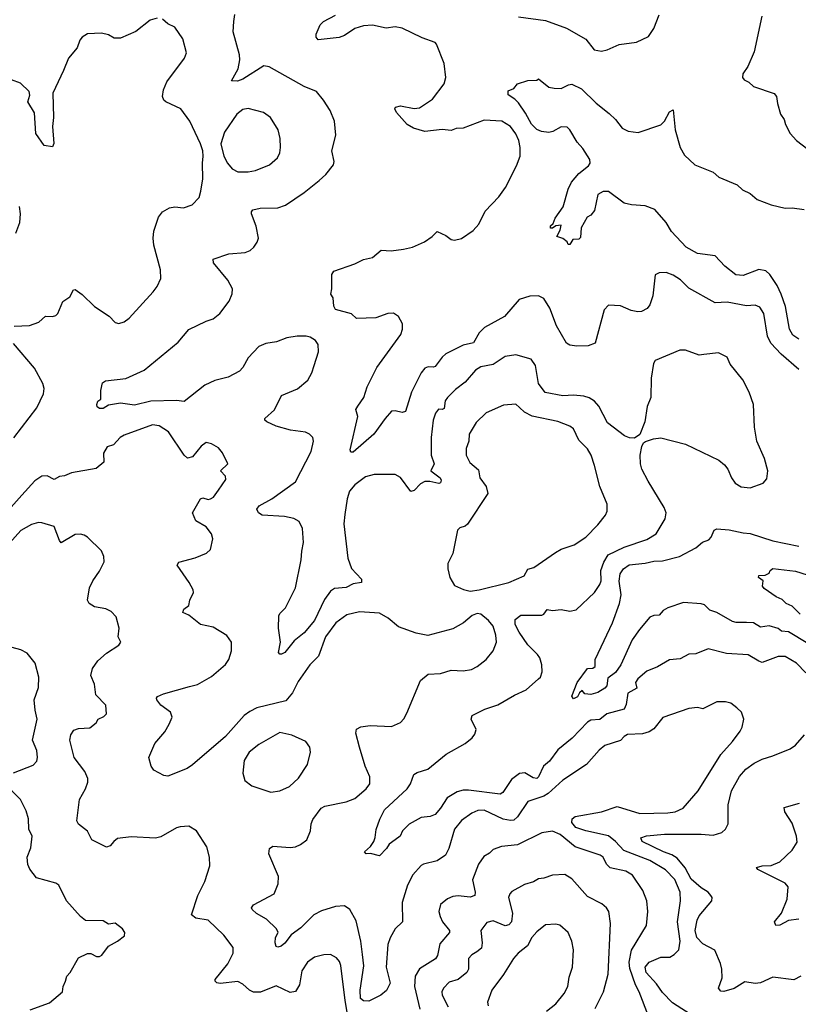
# Model space of a CAD drawing. Extents: x 2056909 to 2160450, y 827444 to 1016825.
# Tile 382 of 501: x 2078228 to 2082681, y 987323 to 992955. Entities that reach past the tile are written whole.
import ezdxf

# ---------------------------------------------------------------- set-up
doc = ezdxf.new("R2010")
doc.units = 0

msp = doc.modelspace()

# ---------------------------------------------------------------- linework, layer by layer
at = {"layer": '0CON10XD'}
for points in [[(2079015, 992964.2), (2078975, 992952.5), (2078892.1, 992887.9), (2078805, 992850), (2078768.8, 992848.8), (2078735, 992868), (2078695, 992878.8), (2078615, 992874), (2078585, 992856), (2078571.1, 992838.9), (2078555.8, 992795), (2078507.1, 992735), (2078477.8, 992665), (2078416.7, 992535), (2078421.4, 992395), (2078415.8, 992345), (2078423.8, 992246.2), (2078415, 992227.5), (2078367.5, 992235), (2078320.8, 992305), (2078312.3, 992422.3), (2078273.8, 992485), (2078285.7, 992524.3), (2078282.9, 992545), (2078231.7, 992591.7), (2078182.1, 992612.1)], [(2078197, 991203), (2078284.1, 991205.9), (2078336.7, 991225), (2078375, 991260), (2078415, 991257.5), (2078435, 991263.8), (2078445.5, 991274.5), (2078475, 991342.5), (2078515, 991370), (2078535, 991410), (2078545, 991411.2), (2078585, 991384), (2078655, 991314), (2078738.8, 991258.8), (2078773.9, 991223.9), (2078795, 991217.5), (2078825, 991227.5), (2078855, 991247.5), (2078991.7, 991398.3), (2079015, 991430), (2079035.7, 991474.3), (2079034.2, 991525), (2078994.3, 991665), (2078990.6, 991705), (2078994.4, 991745), (2079021.4, 991825), (2079045, 991856), (2079085, 991880), (2079115, 991884), (2079165, 991878.8), (2079215, 991896.7), (2079255, 991937.5), (2079264, 991975), (2079275.7, 992045), (2079272.9, 992135), (2079277.5, 992175), (2079275.9, 992205.9), (2079262, 992245), (2079200.8, 992375), (2079150, 992445), (2079064.6, 992484.6), (2079052.5, 992495), (2079044.2, 992515), (2079051.4, 992555), (2079070.3, 992599.7), (2079170, 992735), (2079181.4, 992765), (2079161.4, 992845), (2079115, 992913.3), (2079075, 992931.2), (2079045, 992958)], [(2078719.3, 990889.3), (2078835, 990902.2), (2078939.1, 990950.9), (2079135, 991110), (2079195, 991184), (2079295, 991231.5), (2079335, 991243.8), (2079372.2, 991275), (2079425.7, 991345), (2079442.7, 991387.3), (2079444.2, 991415), (2079418, 991465), (2079336, 991565), (2079334, 991585), (2079425, 991615.6), (2079516.8, 991623.2), (2079545.5, 991634.5), (2079566.2, 991655), (2079587, 991683), (2079593.8, 991705), (2079580, 991775), (2079552.9, 991845), (2079553.1, 991856.9), (2079562.2, 991867.8), (2079602.5, 991877.5), (2079705, 991878.9), (2079748.8, 991895), (2079855, 991967.1), (2079940.8, 992035), (2079979.7, 992070.3), (2080022, 992125), (2080026.2, 992145), (2080012.5, 992205), (2080036.7, 992295), (2080028, 992375), (2080003.8, 992435), (2079965.8, 992495.8), (2079925, 992544), (2079855, 992573.1), (2079655, 992686), (2079625, 992692), (2079505, 992614.5), (2079473, 992603), (2079440, 992605), (2079476.7, 992675), (2079486.4, 992725), (2079485.5, 992755), (2079448.6, 992885), (2079452, 992945), (2079458, 992985)], [(2082684.2, 990954.2), (2082582.8, 991042.8), (2082523.1, 991105), (2082504.4, 991145), (2082483.1, 991275), (2082461.7, 991311.7), (2082435, 991322.9), (2082385, 991319.4), (2082275, 991340), (2082205, 991336), (2082055, 991420), (2082006.8, 991466.8), (2081965, 991493.3), (2081925, 991510), (2081885, 991507.5), (2081862.5, 991495), (2081850, 991375), (2081832, 991325), (2081817, 991303), (2081784.1, 991285.9), (2081764.2, 991284.2), (2081725, 991292.5), (2081665, 991318.8), (2081595, 991323.3), (2081570, 991295), (2081518.8, 991105), (2081480.1, 991089.9), (2081415, 991087.1), (2081374.1, 991094.1), (2081354.6, 991105), (2081298.7, 991205), (2081259.2, 991305), (2081225, 991361.4), (2081195, 991375.4), (2081146.4, 991373.6), (2081085, 991355.3), (2081001.6, 991258.4), (2080886.2, 991193.8), (2080856.2, 991163.8), (2080822.6, 991107.4), (2080765, 991093.5), (2080665.9, 991044.1), (2080645, 991025.7), (2080605, 990972.2), (2080595, 990967.5), (2080565, 990970.5), (2080545, 990961.9), (2080523.5, 990935), (2080468.1, 990825), (2080434, 990715), (2080415, 990707.5), (2080375, 990717.5), (2080355, 990715.7), (2080317.5, 990675), (2080252.5, 990585), (2080135, 990482.5), (2080121.2, 990481.2), (2080118, 990495), (2080161.2, 990685), (2080150, 990725), (2080162, 990745), (2080197.1, 990795), (2080215.5, 990855), (2080271.5, 990965), (2080407.3, 991155), (2080418.2, 991185), (2080417.5, 991215), (2080395, 991257.7), (2080365, 991275.7), (2080333.8, 991275), (2080265, 991250.3), (2080155, 991246.2), (2080125, 991273.6), (2080035, 991296.9), (2080025, 991316.2), (2080020.3, 991365), (2080006.7, 991385), (2080013.7, 991415), (2080012.5, 991497.5), (2080025, 991516.9), (2080145, 991559.2), (2080195, 991584), (2080245.6, 991594.4), (2080295, 991636.2), (2080352.3, 991632.3), (2080422.3, 991642.3), (2080473.9, 991653.9), (2080543.3, 991685), (2080586.7, 991715), (2080615, 991743.8), (2080665, 991720.8), (2080695, 991698.1), (2080715, 991694.4), (2080755.5, 991704.5), (2080821.3, 991748.7), (2080854, 991785), (2080889.3, 991860.7), (2080967.7, 991942.3), (2081005.6, 991995), (2081070.3, 992119.7), (2081090, 992175), (2081090, 992225), (2081082.5, 992265), (2081065, 992303.3), (2081035, 992343.8), (2080985, 992375.7), (2080885, 992380.9), (2080764.2, 992334.2), (2080725, 992332), (2080695, 992321.4), (2080645, 992327.3), (2080545, 992315.5), (2080481.2, 992335), (2080445, 992356), (2080383.3, 992425), (2080373.3, 992445), (2080377.5, 992455), (2080405, 992462), (2080485, 992446.7), (2080515, 992451.9), (2080589.7, 992500.3), (2080655, 992587.5), (2080664.3, 992625), (2080655.7, 992705), (2080612, 992815), (2080603.3, 992825), (2080530.6, 992850.6), (2080415, 992907.1), (2080375, 992913.6), (2080323, 992907), (2080245, 992923.5), (2080195, 992919.6), (2080145, 992904.5), (2080085.3, 992864.7), (2080055.9, 992854.1), (2079935, 992840), (2079923.3, 992855), (2079923, 992873), (2079946.2, 992925), (2079965.6, 992944.4), (2080035, 992981.4)], [(2081080.8, 992970.8), (2081235, 992950), (2081355, 992907.3), (2081465, 992844.4), (2081513.6, 992783.6), (2081555, 992775.6), (2081587.4, 992782.6), (2081655.9, 992814.1), (2081755, 992826.2), (2081825, 992860), (2081854.2, 992905.8), (2081885, 992983.3)], [(2082472.5, 992975), (2082428.9, 992771.1), (2082392.9, 992687.1), (2082363.3, 992645), (2082362.5, 992625), (2082370.7, 992610.7), (2082398.3, 992598.3), (2082425, 992572.5), (2082543.9, 992533.9), (2082556.2, 992515), (2082561.2, 992475), (2082580, 992415), (2082600, 992385), (2082607.5, 992355), (2082634.2, 992304.2), (2082670, 992265), (2082735, 992214)], [(2082685, 991127.3), (2082650.3, 991150.3), (2082630.6, 991185), (2082608.7, 991315), (2082582.4, 991385), (2082559.6, 991435), (2082517.7, 991497.7), (2082495, 991518.4), (2082455, 991526.2), (2082365, 991492.1), (2082324.3, 991495), (2082260.5, 991545), (2082205.2, 991605.2), (2082105, 991618.8), (2082038.8, 991655), (2081955, 991743.5), (2081925, 991794.4), (2081859.7, 991869.7), (2081805, 991890.3), (2081726.8, 991896.8), (2081685, 991906.7), (2081595, 991971.9), (2081565, 991972.5), (2081533.8, 991955), (2081515.8, 991864.2), (2081495, 991837.5), (2081473.3, 991825), (2081440, 991765), (2081435, 991710), (2081425, 991700), (2081391.7, 991698.3), (2081375, 991670), (2081365, 991670), (2081360, 991685), (2081335, 991703.3), (2081300, 991715), (2081319.5, 991750.5), (2081325, 991780), (2081293.9, 991776.1), (2081275, 991762), (2081263.1, 991763.1), (2081264.4, 991775.6), (2081279.7, 991790.3), (2081290.7, 991819.3), (2081336.2, 991885), (2081364.2, 991985), (2081384, 992025), (2081425.8, 992075), (2081481.2, 992118.8), (2081490.5, 992135), (2081489.2, 992155), (2081448.5, 992218.5), (2081416.2, 992255), (2081375.2, 992325.2), (2081359.6, 992339.6), (2081325, 992343.3), (2081277.5, 992315), (2081255, 992310), (2081212.5, 992315), (2081185, 992327.1), (2081155, 992356.9), (2081121.1, 992421.1), (2081080.5, 992480.5), (2081060.6, 992500.6), (2081020.8, 992525), (2081021.2, 992548.8), (2081055, 992562.5), (2081075, 992587.5), (2081135, 992606.7), (2081185, 992610), (2081195, 992617.5), (2081255, 992570), (2081285, 992563.3), (2081325, 992562), (2081366.4, 992583.6), (2081385, 992586.2), (2081440.3, 992560.3), (2081525, 992478), (2081598.9, 992418.9), (2081636.2, 992385), (2081673.3, 992335), (2081707.7, 992317.7), (2081765, 992310), (2081895, 992353.3), (2081916.2, 992375), (2081945, 992428.8), (2081965, 992440), (2081976, 992325), (2082006.2, 992225), (2082030.9, 992180.9), (2082088.8, 992125), (2082195, 992082.9), (2082226.2, 992055), (2082331.4, 992011.4), (2082362.1, 991982.1), (2082405, 991962), (2082445, 991927.5), (2082525, 991896.7), (2082605, 991876.7), (2082645, 991879.5), (2082715, 991868.9)], [(2079535, 992084.5), (2079577.2, 992092.8), (2079656.2, 992125), (2079702, 992165), (2079715.7, 992194.3), (2079719.2, 992225), (2079717.5, 992275), (2079705.8, 992325), (2079662, 992395), (2079622.5, 992425), (2079535, 992447.1), (2079505, 992442.5), (2079470, 992415), (2079398.7, 992311.3), (2079379.2, 992245), (2079395.6, 992175), (2079416.7, 992135), (2079443, 992103), (2079475, 992085.5), (2079535, 992084.5)], [(2078205.8, 991734.2), (2078229.4, 991795), (2078233.1, 991845), (2078226.6, 991886.6)], [(2078195, 990563.5), (2078326.7, 990735), (2078364.3, 990815), (2078367.1, 990845), (2078360.6, 990875), (2078312.6, 990962.6), (2078193.4, 991103.4)], [(2082725, 989218.8), (2082670, 989275), (2082605, 989311.9), (2082565, 989312.9), (2082475, 989279.4), (2082455, 989285.6), (2082395, 989323.1), (2082270.6, 989330.6), (2082165, 989355.7), (2082095, 989328.8), (2082055, 989326), (2082005, 989298.8), (2081945, 989293.8), (2081875.6, 989254.4), (2081815, 989228.6), (2081763.1, 989185), (2081750.4, 989165), (2081757.7, 989132.3), (2081706.5, 989103.5), (2081697.3, 989037.3), (2081685, 989011.1), (2081585.8, 988985), (2081545, 988951.8), (2081495, 988948), (2081475, 988937.1), (2081388.5, 988845), (2081305, 988778.9), (2081258.2, 988715), (2081224.1, 988685), (2081195, 988624.3), (2081185, 988615.5), (2081165, 988618.2), (2081116.7, 988646.7), (2081086, 988644), (2081040.9, 988609.1), (2080990.5, 988535), (2080975, 988524.6), (2080795, 988548.4), (2080765, 988549), (2080730.8, 988539.2), (2080673.6, 988505), (2080635, 988444.4), (2080605, 988410), (2080575, 988398.1), (2080525, 988391.4), (2080456.4, 988353.6), (2080418, 988315), (2080403.8, 988285), (2080375.6, 988264.4), (2080340.7, 988239.3), (2080326.7, 988215), (2080285, 988173.3), (2080235, 988186.2), (2080210, 988185), (2080200, 988195), (2080235, 988226), (2080252.9, 988255), (2080261.7, 988278.3), (2080266.6, 988323.4), (2080287.6, 988382.4), (2080315, 988435.8), (2080443.2, 988556.8), (2080462.5, 988585), (2080481.4, 988638.6), (2080500.3, 988649.7), (2080562, 988668), (2080667.1, 988755), (2080776, 988815), (2080815, 988847.5), (2080831.3, 988868.7), (2080838.1, 988895), (2080810.8, 988955), (2080815, 988976.2), (2080889.1, 989010.9), (2080963.4, 989036.6), (2081058.8, 989091.2), (2081125, 989121.2), (2081195.9, 989184.1), (2081206.2, 989195), (2081216.2, 989225), (2081214, 989265), (2081202.5, 989305), (2081190, 989325), (2081135, 989380), (2081085, 989452.2), (2081062.1, 989495), (2081060.8, 989525), (2081095, 989548.6), (2081215, 989549.4), (2081225.5, 989554.5), (2081245, 989582), (2081275, 989575.7), (2081325, 989582.2), (2081375, 989571.4), (2081409.7, 989580.3), (2081515, 989679.2), (2081546.1, 989723.9), (2081552.9, 989745), (2081552.2, 989805), (2081568.5, 989851.5), (2081593.8, 989895), (2081685, 989938.8), (2081815, 989982.7), (2081868, 990015), (2081920.3, 990099.7), (2081925.6, 990135), (2081914.5, 990165), (2081822, 990315), (2081786.7, 990385), (2081779.1, 990415), (2081776.6, 990465), (2081785.4, 990514.6), (2081795.5, 990534.5), (2081807.8, 990542.2), (2081852.4, 990557.6), (2081895, 990563.1), (2082035, 990526.7), (2082226.7, 990435), (2082259.7, 990409.7), (2082278.8, 990385), (2082298.8, 990335), (2082320, 990305), (2082355, 990283.3), (2082405, 990276.7), (2082480, 990305), (2082501.7, 990328.3), (2082507.5, 990375), (2082487.5, 990445), (2082444, 990545), (2082430.8, 990625), (2082424.2, 990755), (2082400, 990825), (2082364, 990895), (2082290.8, 990985), (2082274.1, 991024.1), (2082225, 991049.2), (2082140.6, 991039.4), (2082115, 991037.1), (2082035.5, 991065.5), (2082004.2, 991065.8), (2081862, 991005), (2081852.1, 990987.9), (2081840, 990905), (2081836.7, 990795), (2081817.2, 990742.8), (2081803.1, 990655), (2081775, 990582.5), (2081745, 990562), (2081716.1, 990563.9), (2081686.7, 990575), (2081589.3, 990649.3), (2081540.7, 990745), (2081515, 990773.3), (2081485, 990792.2), (2081455, 990802.5), (2081395, 990807.7), (2081335, 990804.7), (2081232.6, 990822.6), (2081195.9, 990875), (2081178, 990978), (2081152.9, 991012.9), (2081065, 991038.1), (2081005, 991027.8), (2080936.8, 990983.2), (2080865, 990969.5), (2080835, 990951.4), (2080775, 990881.9), (2080719.9, 990840.1), (2080674.5, 990795), (2080661.5, 990775), (2080655, 990732), (2080645, 990725.6), (2080623.2, 990726.8), (2080605.5, 990705), (2080592.1, 990665), (2080581.3, 990565), (2080581.1, 990465), (2080598.6, 990415), (2080580, 990375), (2080632, 990335), (2080637.7, 990322.3), (2080633.9, 990306.1), (2080625, 990302.5), (2080574.5, 990314.5), (2080545, 990314.4), (2080520.5, 990299.5), (2080485, 990262.9), (2080465, 990256), (2080405, 990335.8), (2080375, 990353.5), (2080255, 990353.8), (2080205, 990341.2), (2080143.8, 990295), (2080115, 990257.8), (2080101.4, 990215), (2080088.1, 990125), (2080081.9, 990071.9), (2080105.5, 989875), (2080126.5, 989816.5), (2080183.3, 989755), (2080183.6, 989736.4), (2080135, 989728), (2080095, 989706.7), (2080029.1, 989700.9), (2080005, 989686.7), (2079970.5, 989639.5), (2079915, 989517.8), (2079855, 989448.1), (2079797.5, 989402.5), (2079745, 989336.2), (2079725, 989326.2), (2079715, 989326.7), (2079708.8, 989335), (2079720, 989395), (2079707.5, 989475), (2079710.8, 989545), (2079715, 989558.8), (2079748.3, 989591.7), (2079804.5, 989705), (2079837.1, 989865), (2079841.4, 989915), (2079850.9, 989965), (2079846.4, 990045), (2079825.7, 990085), (2079795, 990101.5), (2079742.7, 990112.7), (2079615, 990120.9), (2079592.9, 990135), (2079584.2, 990155), (2079597.1, 990175), (2079670, 990215), (2079805, 990311.1), (2079894.4, 990485), (2079909.2, 990545), (2079904, 990565), (2079886.2, 990585), (2079862.5, 990595), (2079777.6, 990607.6), (2079695, 990630), (2079641.2, 990655), (2079630, 990665), (2079630, 990675), (2079685.4, 990724.6), (2079725, 990806.2), (2079817, 990843), (2079875, 990893.3), (2079898.8, 990935), (2079912.7, 990977.3), (2079936.2, 991055), (2079935, 991097.5), (2079919.5, 991119.5), (2079888.8, 991138.8), (2079865.6, 991145.6), (2079815, 991145.5), (2079755, 991136.4), (2079697.5, 991112.5), (2079635, 991103.2), (2079595, 991085.3), (2079535, 991020.5), (2079503.6, 990966.4), (2079484.7, 990945.3), (2079419.5, 990910.5), (2079345, 990890.8), (2079286.7, 990865), (2079167.8, 990772.2), (2079125, 990776.7), (2078977.6, 990772.4), (2078885, 990750.3), (2078805, 990761.8), (2078735, 990750), (2078705, 990732), (2078685, 990732), (2078670.8, 990740.8), (2078668.8, 990755), (2078675, 990772.5), (2078692.5, 990785), (2078691.2, 990835), (2078702.3, 990877.7), (2078719.3, 990889.3)], [(2080805, 989686), (2080855, 989694), (2081025, 989735.4), (2081114, 989775), (2081135, 989813.1), (2081168.7, 989821.3), (2081291.7, 989908.3), (2081325, 989926.9), (2081399.3, 989950.7), (2081465, 989996.2), (2081534, 990065), (2081578.7, 990121.3), (2081588.6, 990145), (2081587.5, 990185), (2081545.5, 990285.5), (2081516.2, 990406.2), (2081495.5, 990465), (2081475, 990501.4), (2081425, 990550), (2081395, 990615.8), (2081375, 990630.6), (2081305, 990657.5), (2081158.3, 990688.3), (2081115, 990710), (2081087.3, 990737.3), (2081065, 990755.8), (2080995, 990750), (2080895, 990705.7), (2080838.9, 990651.1), (2080799.4, 990585), (2080796.7, 990545), (2080782.1, 990502.1), (2080782.2, 990465), (2080803, 990423), (2080851.1, 990381.1), (2080858.9, 990335), (2080895.4, 990285.4), (2080905.8, 990245), (2080789.5, 990070.5), (2080775, 990058.6), (2080745, 990048), (2080732, 990035), (2080705, 989902.5), (2080676.7, 989845), (2080676.2, 989815), (2080688.8, 989765), (2080715, 989718.8), (2080765.9, 989695.9), (2080805, 989686)], [(2082089.1, 987249.1), (2081961.7, 987331.7), (2081905, 987390.3), (2081870.6, 987440.6), (2081810.4, 987505), (2081805.6, 987535), (2081827.5, 987565), (2081895, 987592.5), (2081946.9, 987593.1), (2081972, 987608), (2081996.9, 987635), (2082004.5, 987685), (2081990.4, 987795), (2082007.3, 987915), (2082004.7, 987965), (2081975, 988037.8), (2081922.2, 988092.2), (2081832.7, 988145), (2081682.3, 988202.3), (2081635, 988254.3), (2081595, 988286.9), (2081466, 988315), (2081408.5, 988335), (2081385, 988362.5), (2081388.1, 988385), (2081405, 988397.5), (2081555, 988424.2), (2081645, 988455.3), (2081775, 988415.3), (2081935, 988418.2), (2081976.2, 988425), (2082022, 988445), (2082108, 988545), (2082237.8, 988752.2), (2082305, 988826.2), (2082348.8, 988885), (2082360.5, 988909.5), (2082368.8, 988955), (2082356.2, 988995), (2082329.2, 989019.2), (2082295, 989046.2), (2082265, 989053.3), (2082215, 989053.8), (2082135, 989014), (2082105, 989022), (2082054.4, 989015.6), (2081905.9, 988964.1), (2081855, 988900), (2081827.8, 988882.2), (2081789.1, 988870.9), (2081704.1, 988865.9), (2081685, 988855.6), (2081665, 988832.7), (2081575, 988803.6), (2081542.4, 988777.6), (2081470, 988695), (2081335, 988605.4), (2081250.7, 988529.3), (2081225, 988514), (2081135, 988482.9), (2081075, 988395.6), (2081055, 988377.3), (2081035, 988374.1), (2080993, 988383), (2080885, 988434.5), (2080847.8, 988432.2), (2080813.1, 988416.9), (2080755, 988375.6), (2080715.4, 988325), (2080682.5, 988215), (2080663.2, 988176.8), (2080615, 988144.3), (2080536.7, 988125), (2080523.4, 988116.6), (2080477, 988063), (2080445.4, 988004.6), (2080414.6, 987905), (2080416.9, 987795), (2080374.6, 987755.4), (2080346.3, 987703.7), (2080334.1, 987665), (2080323.3, 987535), (2080346.9, 987445), (2080326.8, 987403.2), (2080294.2, 987375), (2080225, 987342.1), (2080195, 987343.1), (2080177.3, 987357.3), (2080174.3, 987405), (2080196.4, 987543.6), (2080189, 987609), (2080179.3, 987685), (2080151.7, 987801.7), (2080116.4, 987866.4), (2080086.6, 987886.6), (2080035, 987883.3), (2079955, 987858.8), (2079910, 987835), (2079835, 987760.8), (2079779.7, 987720.3), (2079745, 987672.5), (2079723.3, 987655), (2079705, 987650), (2079694.2, 987654.2), (2079688.6, 987675), (2079691.4, 987705), (2079706.2, 987735), (2079695.8, 987755), (2079640.3, 987810.3), (2079582.8, 987842.8), (2079558, 987865), (2079554, 987875), (2079565, 987892), (2079682.5, 987955), (2079707, 988013), (2079707.5, 988055), (2079652.5, 988185), (2079656.7, 988215), (2079675, 988228), (2079775, 988219.4), (2079806.3, 988223.7), (2079833.5, 988236.5), (2079870, 988265), (2079890.8, 988315), (2079894.5, 988355), (2079905, 988381.2), (2079952, 988445), (2079972.8, 988457.2), (2080095, 988481.9), (2080145, 988501.4), (2080210, 988555), (2080230, 988585), (2080230.8, 988625), (2080204.4, 988685), (2080170.5, 988795), (2080151.1, 988875), (2080153.5, 988896.5), (2080179.8, 988910.2), (2080232.4, 988917.6), (2080355, 988911.9), (2080405.5, 988934.5), (2080424.5, 988955.5), (2080441.7, 988988.3), (2080521.2, 989175), (2080565, 989211.2), (2080635, 989216), (2080695, 989234.3), (2080765, 989230.6), (2080811.1, 989238.9), (2080843.8, 989255), (2080895.8, 989295), (2080935.4, 989344.6), (2080954.5, 989395), (2080951.8, 989435), (2080935, 989485.8), (2080909.6, 989519.6), (2080865, 989555.8), (2080845, 989559.2), (2080815, 989547.5), (2080765.3, 989504.7), (2080705, 989470.9), (2080562.9, 989432.9), (2080495, 989446.7), (2080395, 989482.5), (2080335, 989532.5), (2080285, 989560.6), (2080172.2, 989567.8), (2080099.1, 989550.9), (2080035.3, 989504.7), (2079977.3, 989425), (2079937.5, 989315), (2079888.1, 989265), (2079821.1, 989168.9), (2079787.8, 989105), (2079751, 989059), (2079585, 989019.2), (2079545, 988998.7), (2079512.7, 988975), (2079405, 988855.6), (2079216.2, 988693.8), (2079185, 988671.4), (2079075, 988628), (2079052.3, 988632.3), (2078995, 988662.5), (2078980, 988685), (2078966.7, 988735), (2079000.8, 988815), (2079057.5, 988882.5), (2079083.8, 988925), (2079099.1, 988965), (2079090, 988995), (2079035.7, 989035), (2079012, 989065), (2079011.2, 989075), (2079016.2, 989083.8), (2079050.7, 989099.3), (2079199.4, 989140.6), (2079245, 989152.3), (2079325, 989197.5), (2079405, 989267.5), (2079423.3, 989295), (2079439.5, 989345), (2079439.4, 989395), (2079412, 989432), (2079335, 989480), (2079261.2, 989495), (2079195, 989548.8), (2079162, 989565), (2079166.1, 989583.9), (2079196.2, 989605), (2079202, 989635), (2079221.7, 989678.3), (2079219.2, 989695), (2079196.4, 989736.4), (2079128.8, 989835), (2079138.3, 989851.7), (2079232.1, 989877.9), (2079295.9, 989904.1), (2079320, 989925), (2079332, 989985), (2079325.8, 990015), (2079295.4, 990055.4), (2079235, 990088), (2079216, 990135), (2079262, 990215), (2079275, 990220), (2079305, 990211.4), (2079318.8, 990215), (2079335.7, 990225), (2079365.4, 990264.6), (2079407.1, 990325), (2079404.3, 990345), (2079376.2, 990375), (2079419.2, 990415), (2079387.8, 990477.8), (2079365.4, 990505.4), (2079325, 990529.2), (2079295, 990536), (2079265, 990515.8), (2079216, 990454), (2079187.6, 990447.6), (2079168.1, 990465), (2079078.3, 990598.3), (2079025, 990631.4), (2078987.3, 990637.3), (2078825, 990578.6), (2078802, 990565), (2078765, 990524), (2078727.6, 990512.4), (2078708.1, 990475), (2078709.4, 990425), (2078665, 990387.5), (2078525, 990363.8), (2078485, 990346.9), (2078455, 990342.5), (2078425, 990325.8), (2078385, 990346.7), (2078355, 990344.6), (2078315, 990318.2), (2078241.1, 990235)], [(2078241.1, 990235), (2078115, 990096.2)], [(2078720, 989585), (2078655, 989596.7), (2078626.1, 989616.1), (2078616.7, 989635), (2078626.7, 989705), (2078646, 989745), (2078685, 989800), (2078711.2, 989855), (2078710, 989885), (2078695, 989917.5), (2078616.7, 989995), (2078597.7, 990007.7), (2078575, 990013.3), (2078545, 990011.2), (2078465, 989963.3), (2078455, 989976.2), (2078425, 990055.7), (2078355, 990077.1), (2078335, 990079.2), (2078295, 990067.1), (2078235, 990032.9), (2078155, 989943.1)], [(2082735, 989386.8), (2082625, 989454.7), (2082585, 989458), (2082565, 989472.2), (2082515, 989488.8), (2082465, 989481.5), (2082425, 989504.6), (2082385, 989506.7), (2082325, 989507.1), (2082305, 989512.8), (2082215, 989564.6), (2082175, 989577.3), (2082145, 989608.1), (2082124.6, 989614.6), (2082025, 989621.8), (2081935, 989591.2), (2081907.3, 989575), (2081885, 989550), (2081855, 989548), (2081831.8, 989538.2), (2081771.9, 989468.1), (2081731.2, 989408.8), (2081666.4, 989265), (2081635, 989221.1), (2081590.9, 989189.1), (2081585.6, 989145), (2081575, 989130.8), (2081535, 989106), (2081495, 989095.8), (2081460, 989100), (2081445, 989117.5), (2081430, 989105), (2081417.7, 989082.3), (2081395, 989070), (2081386.2, 989085), (2081415.8, 989164.2), (2081476.2, 989243.8), (2081505, 989246.7), (2081518.8, 989255), (2081520, 989295), (2081571.6, 989405), (2081619, 989505), (2081658.5, 989615), (2081668.5, 989665), (2081656.2, 989743.8), (2081662.5, 989785), (2081681.4, 989815), (2081713.6, 989836.4), (2081805, 989845.9), (2081855, 989858), (2081905, 989859.3), (2082002.5, 989885), (2082095, 989934.6), (2082133.8, 989966.2), (2082169, 989981), (2082182.5, 989995), (2082199.2, 990035), (2082215, 990042.2), (2082285, 990038.2), (2082365, 990019.2), (2082405, 990016.6), (2082535, 989974.1), (2082685, 989943.6)], [(2082690.8, 989555), (2082645, 989600), (2082612.5, 989615), (2082588.3, 989638.3), (2082555, 989653.8), (2082485, 989701.2), (2082476.2, 989715), (2082480, 989745), (2082453.8, 989763.8), (2082455, 989776.7), (2082491.7, 989778.3), (2082515, 989790), (2082520, 989805), (2082535, 989816.2), (2082665, 989800.5), (2082767.7, 989767.7)], [(2080107.5, 987245), (2080090, 987345), (2080065.4, 987545.4), (2080057.4, 987567.4), (2080039.7, 987589.7), (2080005, 987609.2), (2079967.3, 987607.3), (2079915, 987593.5), (2079874.4, 987565), (2079841.5, 987515), (2079829.1, 987435), (2079805, 987397.1), (2079775, 987391.4), (2079695, 987428.8), (2079605, 987392.3), (2079565, 987393.7), (2079541.8, 987405), (2079505, 987438.8), (2079475, 987453.8), (2079375, 987441.9), (2079355.8, 987445.8), (2079346.2, 987455), (2079346, 987465), (2079418.7, 987555), (2079448.2, 987615), (2079448.5, 987648.5), (2079395, 987719.5), (2079305, 987804.5), (2079235.9, 987815.9), (2079210.6, 987835), (2079247.1, 987945), (2079287.5, 988025), (2079316.2, 988115), (2079314, 988165), (2079297.5, 988225), (2079240, 988315), (2079195, 988342), (2079145, 988338.8), (2079125, 988333.3), (2079035, 988281.4), (2079005, 988272.9), (2078865, 988281.4), (2078787.7, 988272.3), (2078766, 988255), (2078745, 988230), (2078725, 988222.5), (2078640, 988265), (2078615, 988313.8), (2078565, 988353.3), (2078555, 988372.5), (2078569.2, 988495), (2078604.3, 988555.7), (2078616.8, 988593.2), (2078617.1, 988615), (2078600, 988655), (2078540.4, 988735), (2078514.6, 988835), (2078520, 988865), (2078538.3, 988891.7), (2078565, 988900.8), (2078630, 988905), (2078665, 988933.8), (2078676.2, 988955), (2078709.7, 988970.3), (2078723.8, 988985), (2078721.4, 989035), (2078664.3, 989094.3), (2078655.7, 989155), (2078635.7, 989205), (2078644.2, 989245), (2078675, 989288.8), (2078725, 989331.2), (2078795, 989376.7), (2078806.2, 989395), (2078791.2, 989425), (2078796, 989475), (2078779.5, 989539.5), (2078750.5, 989570.5), (2078720, 989585)], [(2078193.4, 988646.6), (2078305, 988690.8), (2078325.8, 988715), (2078330, 988735), (2078325.6, 988775), (2078301.4, 988835), (2078327.8, 988955), (2078315.7, 989005), (2078311.4, 989065), (2078335.7, 989135), (2078337.5, 989195), (2078316, 989275), (2078271.2, 989331.2), (2078235, 989350.8), (2078185, 989364)], [(2079665, 988537.5), (2079715, 988544.5), (2079771.7, 988568.3), (2079823.3, 988616.7), (2079873.1, 988695), (2079891.4, 988765), (2079887.5, 988795), (2079865, 988825.8), (2079785, 988863.1), (2079715, 988877.8), (2079595, 988810), (2079540.8, 988765), (2079512.7, 988717.3), (2079504.4, 988645), (2079515, 988603.8), (2079555, 988572.5), (2079665, 988537.5)], [(2082695, 987484), (2082655, 987464.3), (2082535, 987479.4), (2082464.4, 987445.6), (2082435, 987443.1), (2082375, 987451.9), (2082315, 987414.4), (2082255, 987396.7), (2082238.6, 987398.6), (2082223.8, 987415), (2082245.4, 987475.4), (2082244.6, 987525), (2082236.6, 987556.6), (2082202.9, 987632.9), (2082135, 987669.2), (2082100.8, 987705), (2082090.6, 987745), (2082102.5, 987805), (2082115, 987829.4), (2082186, 987915), (2082188, 987935), (2082181.4, 987945), (2082165.7, 987965), (2082125, 987990), (2082068.4, 988038.4), (2082033.1, 988103.1), (2081988.4, 988158.4), (2081958.1, 988178.1), (2081910.6, 988195), (2081788.6, 988255), (2081780, 988275), (2081812.2, 988287.8), (2081915, 988296.9), (2082125, 988297.3), (2082195, 988291.2), (2082244.6, 988305.4), (2082265.6, 988325), (2082280, 988355), (2082280.7, 988465), (2082298.4, 988545), (2082344.4, 988625.6), (2082380.8, 988669.2), (2082427.8, 988702.2), (2082475, 988726.2), (2082535.3, 988744.7), (2082634.4, 988785.6), (2082665, 988806.2), (2082716.2, 988865)], [(2078287.9, 987292.1), (2078397.7, 987332.3), (2078472.5, 987395), (2078476, 987425), (2078490.8, 987455), (2078496.7, 987485), (2078516.2, 987505), (2078565, 987590), (2078616.4, 987613.6), (2078635, 987613.3), (2078667, 987597), (2078685, 987597.5), (2078697.5, 987605), (2078735, 987656.7), (2078787.5, 987685), (2078826.7, 987715), (2078830, 987735), (2078816.7, 987755), (2078775, 987786.7), (2078735, 987782.5), (2078705, 987800), (2078605, 987802.5), (2078576.7, 987825), (2078496, 987915), (2078451.9, 988005), (2078435, 988016.7), (2078325, 988047.5), (2078285.8, 988095.8), (2078273.8, 988123.8), (2078270.6, 988165), (2078292.1, 988217.9), (2078299.5, 988285), (2078279.4, 988325), (2078278.2, 988385), (2078265, 988430), (2078231.9, 988495), (2078134.4, 988595)], [(2082685, 987810.8), (2082625, 987803.3), (2082575, 987776), (2082553.3, 987775), (2082544.2, 987795.8), (2082584.4, 987845.6), (2082617.1, 987925), (2082623.3, 987995), (2082605, 988016), (2082450, 988095), (2082442.5, 988105), (2082475, 988116), (2082525, 988116.7), (2082575, 988138.8), (2082646.7, 988205), (2082675, 988250), (2082670, 988285), (2082645, 988360), (2082603.3, 988425), (2082600.7, 988449.3), (2082687, 988473)], [(2081824, 987255), (2081770.4, 987395), (2081749.4, 987435), (2081718.1, 987528.1), (2081713.8, 987565), (2081727.5, 987632.5), (2081811.9, 987775), (2081820, 987855), (2081815.6, 987915), (2081791.9, 987975), (2081732.3, 988062.3), (2081693.8, 988085), (2081605, 988103.8), (2081584.7, 988124.7), (2081565, 988164.2), (2081546.9, 988176.9), (2081405, 988223.9), (2081320, 988295), (2081275, 988314.4), (2081215, 988303.3), (2081075, 988235.6), (2080983.6, 988226.4), (2080935, 988208.6), (2080915, 988188), (2080882, 988168), (2080852.5, 988125), (2080817.8, 988035), (2080833.1, 987965), (2080831.2, 987945), (2080804.5, 987935.5), (2080736.4, 987943.6), (2080705, 987940.6), (2080675, 987927.5), (2080635.6, 987894.4), (2080625.6, 987855), (2080631.9, 987825), (2080645.6, 987795), (2080685.6, 987745), (2080687.1, 987735), (2080630.4, 987669.6), (2080616.8, 987603.2), (2080606.1, 987583.9), (2080513.8, 987526.2), (2080490.4, 987485), (2080486.6, 987425), (2080516.9, 987295)], [(2081520.2, 987299.8), (2081535, 987330), (2081566.5, 987395), (2081592.7, 987495), (2081606.5, 987785), (2081597.8, 987855), (2081585, 987875.8), (2081557.6, 987897.6), (2081475, 987940), (2081385, 988041.4), (2081346.6, 988066.6), (2081275, 988062.2), (2081225, 988044.4), (2081195, 988040.6), (2081166.2, 988023.8), (2081115, 988008), (2081042.2, 987967.8), (2081030.6, 987955), (2081024.5, 987935), (2081046, 987845), (2081040.4, 987795), (2081025, 987778.5), (2081005, 987773.1), (2080935, 987800.9), (2080898.9, 987791.1), (2080865.6, 987745), (2080873.8, 987675), (2080869.6, 987645), (2080843.1, 987623.1), (2080813.1, 987606.9), (2080794.4, 987585), (2080795.4, 987525), (2080785.3, 987504.7), (2080735, 987465.4), (2080685, 987449.5), (2080651.1, 987415), (2080642.7, 987395), (2080643.5, 987375), (2080679.4, 987309.4)], [(2081240, 987285), (2081295, 987326), (2081342.9, 987385), (2081363.1, 987425), (2081371.3, 987478.7), (2081388.9, 987535), (2081395.5, 987635), (2081385.6, 987685), (2081364.4, 987734.4), (2081316.9, 987776.9), (2081295, 987782.5), (2081235, 987777.1), (2081185, 987738.6), (2081156.9, 987705), (2081133.1, 987656.9), (2081079.2, 987615), (2081052.5, 987585), (2080995.5, 987494.5), (2080928, 987405), (2080903.3, 987335), (2080907.5, 987315)]]:
    msp.add_lwpolyline(points, dxfattribs=at)

doc.saveas('drawing.dxf')
